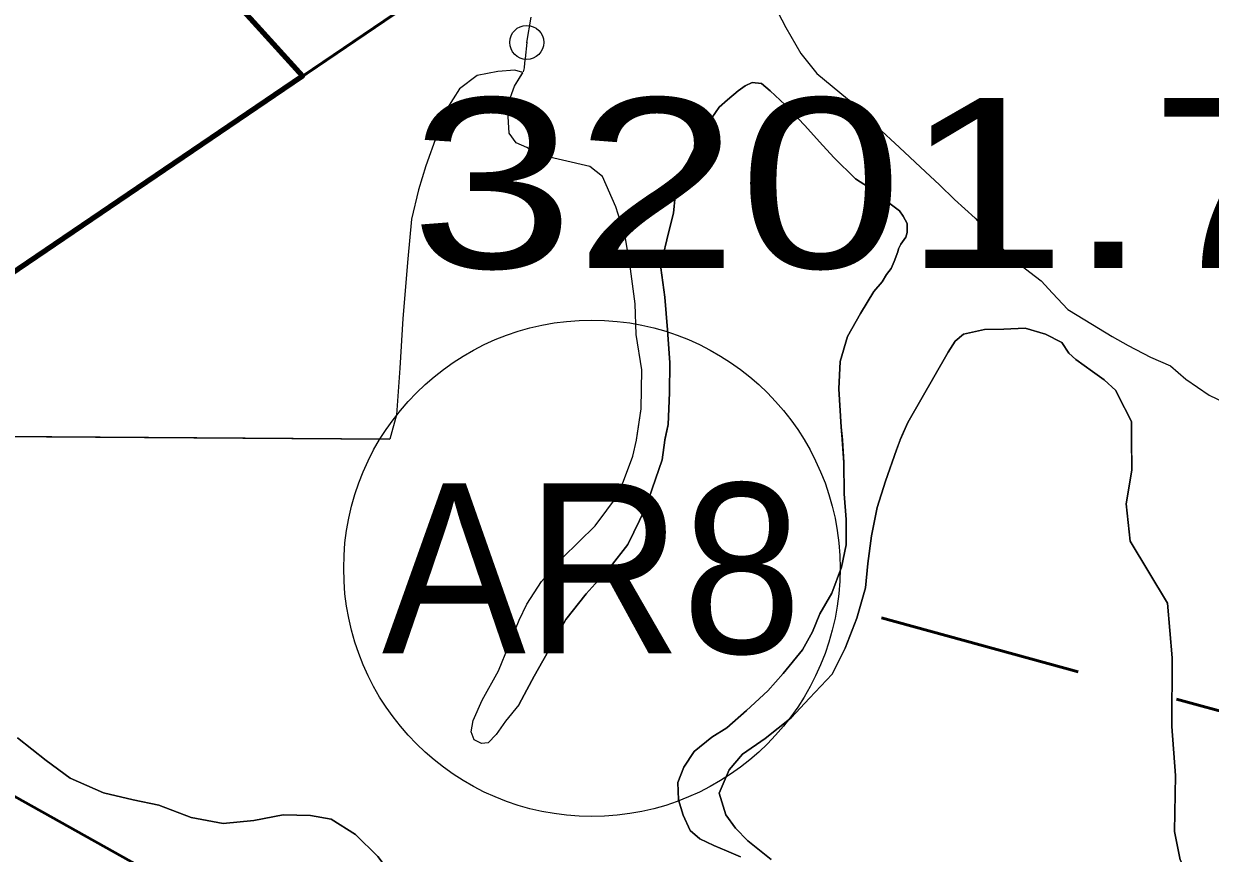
# Model space of a CAD drawing. Extents: x -1643653 to 4543381, y 1624270 to 13878484.
# Drawn here: x 738565 to 742056, y 8924843 to 8927283 of the extents above; entities that cross this region are included whole.
import ezdxf
from ezdxf.enums import TextEntityAlignment as Align

# ---------------------------------------------------------------- set-up
doc = ezdxf.new("R2010")
doc.units = 0
doc.header["$LTSCALE"] = 200
doc.header["$PDMODE"] = 32
doc.header["$PDSIZE"] = 100
doc.linetypes.add('MEDIUM_DASHED', pattern=[4.5, 3, -1.5])
for name, color, linetype, lineweight in [('1', 7, 'Continuous', 13), ('26', 7, 'Continuous', 106), ('27', 7, 'Continuous', 53), ('28', 7, 'Continuous', 53), ('29', 7, 'Continuous', 13), ('45', 7, 'Continuous', 13)]:
    doc.layers.add(name, color=color, linetype=linetype, lineweight=lineweight)
doc.layers.add('63', color=7, linetype='Continuous')

msp = doc.modelspace()

# ---------------------------------------------------------------- linework, layer by layer
at = {"layer": '1', "lineweight": 25}
msp.add_spline([(814781, 9009175.5), (814787.2, 9009173.4), (814796.9, 9009173.4), (814799.4, 9009172.4), (814805.1, 9009174.5), (814805.6, 9009176.5), (814811.7, 9009179.5), (814811.7, 9009179.5), (814801.5, 9009181), (814790.7, 9009181.5), (814784.1, 9009183.1), (814777.4, 9009185.1), (814778.4, 9009175.5)], degree=3, dxfattribs=at)
at = {"layer": '26'}
msp.add_lwpolyline([(738115.9, 8928527.7), (739385.9, 8927129), (738224.4, 8926341.3), (738068.6, 8925272.7), (738115.5, 8923802.2), (737960, 8917973)], dxfattribs=at)
at = {"layer": '27', "linetype": 'MEDIUM_DASHED'}
msp.add_line((743403.2, 8924898.9), (740981.1, 8925565.1), dxfattribs=at)
at = {"layer": '27'}
for points in [[(744737.6, 8934840.7), (738545.5, 8933756.1), (734104.3, 8931770.8), (738115.9, 8928527.7), (739385.9, 8927129)], [(739385.9, 8927129), (740888.2, 8928147.7), (742708.4, 8928266.2), (743729.5, 8927170.5), (746115.6, 8927478.8)]]:
    msp.add_lwpolyline(points, dxfattribs=at)
msp.add_lwpolyline([(746115.6, 8927478.8), (743729.5, 8927170.5), (742708.4, 8928266.2), (740888.2, 8928147.7), (738224.4, 8926341.3), (738068.6, 8925272.7), (741707.2, 8923237.2), (742198, 8921966.9), (745069, 8922906.2), (745575.7, 8923768.8)], close=True, dxfattribs=at)
at = {"layer": '28'}
for points in [[(729966.7, 8936328.8), (729922.9, 8936211.9), (729893.7, 8936109.6), (729893.7, 8936043.8), (730039.7, 8935868.4), (730302.4, 8935656.6), (730346.2, 8935590.8), (730382.7, 8935532.3), (730360.8, 8935422.8), (730360.8, 8935364.3), (730331.6, 8935218.2), (730222.1, 8935094), (730163.7, 8935035.5), (730092.7, 8935013.9), (738115.9, 8928527.7), (739385.9, 8927129)], [(738068.6, 8925272.7), (738224.4, 8926341.3), (740888.2, 8928147.7), (742708.4, 8928266.2), (743729.5, 8927170.5), (746115.6, 8927478.8), (753732.9, 8926707.6)], [(739385.9, 8927129), (740888.2, 8928147.7), (742708.4, 8928266.2), (743729.5, 8927170.5), (745752.4, 8927202.3), (753732.9, 8926707.6)]]:
    msp.add_lwpolyline(points, dxfattribs=at)
at = {"layer": '29'}
for p, q in [((740045.1, 8927228.5), (740045, 8927228.2)), ((738221, 8926071), (739642.7, 8926061.6)), ((740368.4, 8926058.9), (740371.3, 8926078.3)), ((740451.7, 8926058.9), (740455.7, 8926077.7)), ((740972.5, 8926074.3), (740974, 8926058.9)), ((741143.8, 8926058.9), (741150, 8926073.1)), ((741824.9, 8926068.6), (741824.9, 8926058.9)), ((740021.5, 8925280.1), (740045.1, 8925323.4))]:
    msp.add_line(p, q, dxfattribs=at)
at = {"layer": '29', "lineweight": 53}
msp.add_lwpolyline([(745752.4, 8927202.3), (743729.5, 8927170.5), (742708.4, 8928266.2), (740888.2, 8928147.7), (738224.4, 8926341.3), (738068.6, 8925272.7), (741707.2, 8923237.2), (742198, 8921966.9), (745069, 8922906.2), (745575.7, 8923768.8)], close=True, dxfattribs=at)
at = {"layer": '29'}
for points in [[(740761.8, 8927361.9), (740807.6, 8927272.3), (740851.7, 8927196.1), (740899, 8927136.8), (740988.5, 8927062.9), (741026.2, 8927036.2), (741076.3, 8926980.3), (741141.8, 8926919), (741218.6, 8926847.3), (741259.2, 8926809.4), (741303.9, 8926766.1), (741364.6, 8926711.2), (741434, 8926632.1), (741496.3, 8926575.3), (741558.6, 8926526.5), (741592.2, 8926490.4), (741636.9, 8926442.8), (741687.7, 8926412.5), (741767.6, 8926363.5), (741815, 8926336.5), (741880.1, 8926302.6), (741939.7, 8926276.9), (741984.4, 8926237.7), (742053.5, 8926190.3), (742117.1, 8926160.5)], [(740761.8, 8927361.9), (740807.6, 8927272.3), (740851.7, 8927196.1), (740899, 8927136.8), (740988.5, 8927062.9), (741026.2, 8927036.2), (741076.3, 8926980.3), (741141.8, 8926919), (741218.6, 8926847.3), (741259.2, 8926809.4), (741303.9, 8926766.1), (741364.6, 8926711.2), (741434, 8926632.1), (741496.3, 8926575.3), (741558.6, 8926526.5), (741592.2, 8926490.4), (741636.9, 8926442.8), (741687.7, 8926412.5), (741767.6, 8926363.5), (741815, 8926336.5), (741880.1, 8926302.6), (741939.7, 8926276.9), (741984.4, 8926237.7), (742053.5, 8926190.3), (742117.1, 8926160.5)], [(740057.7, 8927303), (740045, 8927228.2)], [(740045.1, 8927228.5), (740040.4, 8927181.4), (740038.8, 8927168.1), (740037.2, 8927154.1), (740034.5, 8927141.4)], [(740045.1, 8926919.6), (740014.1, 8926933), (739993.8, 8926961.2), (739988.3, 8927043), (740008.8, 8927099.6), (740034.2, 8927139.9), (740010.2, 8927146.7), (739960, 8927143.1), (739899, 8927131.2), (739847.8, 8927091.8), (739809.7, 8927032.7), (739780.4, 8926955.1), (739748.8, 8926865.7), (739726.5, 8926794.3), (739706.5, 8926708.6), (739695.3, 8926591.3), (739680.3, 8926416.6), (739672, 8926269.7), (739662.1, 8926132.8), (739642.7, 8926061.6), (738221, 8926071)], [(740034.2, 8927139.9), (740010.2, 8927146.7), (739960, 8927143.1), (739899, 8927131.2), (739847.8, 8927091.8), (739809.7, 8927032.7), (739780.4, 8926955.1), (739748.8, 8926865.7), (739726.5, 8926794.3), (739706.5, 8926708.6), (739695.3, 8926591.3), (739680.3, 8926416.6), (739672, 8926269.7), (739662.1, 8926132.8), (739642.7, 8926061.6)], [(740045.1, 8926919.6), (740014.1, 8926933), (739993.8, 8926961.2), (739988.3, 8927043), (740008.8, 8927099.6), (740033.6, 8927138.8)], [(740517.8, 8926875.3), (740543.8, 8926926.8), (740590.2, 8927006.5), (740611.4, 8927038.1), (740635.5, 8927059), (740666.9, 8927086.4), (740687.7, 8927100.6), (740708.7, 8927110.2), (740736, 8927107.5), (740761.7, 8927085.8), (740805.1, 8927045.2), (740863.3, 8926984.3), (740906.7, 8926935.6), (740948.7, 8926889.6), (741012.3, 8926827.3), (741050.3, 8926803), (741122.1, 8926747.5), (741142.4, 8926732.6), (741153.2, 8926717.7), (741164.1, 8926696), (741164.1, 8926669), (741160.8, 8926655.7), (741145.6, 8926635.2), (741139.2, 8926621.3), (741137.4, 8926612.1), (741125.9, 8926584.3), (741117.6, 8926562.9), (741103.5, 8926545.4), (741090.8, 8926524.5), (741066, 8926495.5), (741027.4, 8926430.4)], [(740517.8, 8926875.3), (740543.8, 8926926.8), (740590.2, 8927006.5), (740611.4, 8927038.1), (740635.5, 8927059), (740666.9, 8927086.4), (740687.7, 8927100.6), (740708.7, 8927110.2), (740736, 8927107.5), (740761.7, 8927085.8), (740805.1, 8927045.2), (740863.3, 8926984.3), (740906.7, 8926935.6), (740948.7, 8926889.6), (741012.3, 8926827.3), (741050.3, 8926803), (741122.1, 8926747.5), (741142.4, 8926732.6), (741153.2, 8926717.7), (741164.1, 8926696), (741164.1, 8926669), (741160.8, 8926655.7), (741145.6, 8926635.2), (741139.2, 8926621.3), (741137.4, 8926612.1), (741125.9, 8926584.3), (741117.6, 8926562.9), (741103.5, 8926545.4), (741090.8, 8926524.5), (741066, 8926495.5), (741027.4, 8926430.4)], [(741027.4, 8926430.4), (741066, 8926495.5), (741090.8, 8926524.5), (741103.5, 8926545.4), (741117.6, 8926562.9), (741125.9, 8926584.3), (741137.4, 8926612.1), (741139.2, 8926621.3), (741145.6, 8926635.2), (741160.8, 8926655.7), (741164.1, 8926669), (741164.1, 8926696), (741153.2, 8926717.7), (741142.4, 8926732.6), (741122.1, 8926747.5), (741050.3, 8926803), (741012.3, 8926827.3), (740948.7, 8926889.6), (740906.7, 8926935.6), (740863.3, 8926984.3), (740805.1, 8927045.2), (740761.7, 8927085.8), (740736, 8927107.5), (740708.7, 8927110.2), (740687.7, 8927100.6), (740666.9, 8927086.4), (740635.5, 8927059), (740611.4, 8927038.1), (740590.2, 8927006.5), (740543.8, 8926926.8), (740517.8, 8926875.3)], [(740268.5, 8926833.9), (740230.9, 8926863), (740082.5, 8926897.8), (740045.1, 8926919.6)], [(740268.5, 8926833.9), (740230.9, 8926863), (740082.5, 8926897.8), (740045.1, 8926919.6)], [(740451.7, 8926058.9), (740461.1, 8926104), (740465.7, 8926197.2), (740466, 8926285.7), (740459.8, 8926383.2), (740451.4, 8926478.9), (740439.7, 8926565.4), (740441.2, 8926577.7), (740463.1, 8926672.6), (740476.8, 8926726.2), (740487.2, 8926827.9), (740517.8, 8926875.3)], [(740455.7, 8926077.7), (740461.1, 8926104), (740465.7, 8926197.2), (740466, 8926285.7), (740459.8, 8926383.2), (740451.4, 8926478.9), (740439.7, 8926565.4), (740441.2, 8926577.7), (740463.1, 8926672.6), (740476.8, 8926726.2), (740487.2, 8926827.9), (740517.8, 8926875.3)], [(740517.8, 8926875.3), (740487.2, 8926827.9), (740476.8, 8926726.2), (740463.1, 8926672.6), (740441.2, 8926577.7), (740439.7, 8926565.4), (740451.4, 8926478.9), (740459.8, 8926383.2), (740466, 8926285.7), (740465.7, 8926197.2), (740461.1, 8926104), (740451.7, 8926057.9)], [(740368.4, 8926058.9), (740382.3, 8926150.4), (740383.7, 8926265.2), (740367.3, 8926369.2), (740364.1, 8926458.9), (740350.5, 8926562), (740334.5, 8926658.8), (740307, 8926744.3), (740268.5, 8926833.9)], [(740371.3, 8926078.3), (740382.3, 8926150.4), (740383.7, 8926265.2), (740367.3, 8926369.2), (740364.1, 8926458.9), (740350.5, 8926562), (740334.5, 8926658.8), (740307, 8926744.3), (740268.5, 8926833.9)], [(740368.4, 8926057.9), (740382.3, 8926150.4), (740383.7, 8926265.2), (740367.3, 8926369.2), (740364.1, 8926458.9), (740350.5, 8926562), (740334.5, 8926658.8), (740307, 8926744.3), (740268.5, 8926833.9)], [(741027.4, 8926430.4), (740989, 8926363.5), (740967.2, 8926289.4), (740963.7, 8926209.2), (740970.3, 8926096.9), (740974, 8926058.9)], [(741027.4, 8926430.4), (740989, 8926363.5), (740967.2, 8926289.4), (740963.7, 8926209.2), (740970.3, 8926096.9), (740972.5, 8926074.3)], [(740972.5, 8926074.3), (740970.3, 8926096.9), (740963.7, 8926209.2), (740967.2, 8926289.4), (740989, 8926363.5), (741027.4, 8926430.4)], [(741284.8, 8926316.8), (741305.5, 8926349.8), (741330.2, 8926370.2), (741391.9, 8926383.7), (741448.6, 8926384.6), (741512.2, 8926387.3), (741571.9, 8926370.3), (741619.2, 8926345.3), (741640.2, 8926314.2), (741660.4, 8926295.8), (741709.4, 8926260.7), (741744.5, 8926235.4), (741778.1, 8926204.8), (741796.4, 8926168.5), (741812.8, 8926136.4), (741824.8, 8926111.9), (741824.9, 8926058.9)], [(741284.8, 8926316.8), (741305.5, 8926349.8), (741330.2, 8926370.2), (741391.9, 8926383.7), (741448.6, 8926384.6), (741512.2, 8926387.3), (741571.9, 8926370.3), (741619.2, 8926345.3), (741640.2, 8926314.2), (741660.4, 8926295.8), (741709.4, 8926260.7), (741744.5, 8926235.4), (741778.1, 8926204.8), (741796.4, 8926168.5), (741812.8, 8926136.4), (741824.8, 8926111.9), (741824.9, 8926068.6)], [(741824.9, 8926068.6), (741824.8, 8926111.9), (741812.8, 8926136.4), (741796.4, 8926168.5), (741778.1, 8926204.8), (741744.5, 8926235.4), (741709.4, 8926260.7), (741660.4, 8926295.8), (741640.2, 8926314.2), (741619.2, 8926345.3), (741571.9, 8926370.3), (741512.2, 8926387.3), (741448.6, 8926384.6), (741391.9, 8926383.7), (741330.2, 8926370.2), (741305.5, 8926349.8), (741284.8, 8926316.8)], [(741143.8, 8926058.9), (741166.1, 8926109.8), (741284.8, 8926316.8)], [(741284.8, 8926316.8), (741166.1, 8926109.8), (741143.8, 8926058.9)], [(741150, 8926073.1), (741166.1, 8926109.8), (741284.8, 8926316.8)], [(740451.7, 8926057.9), (740444, 8926000.3), (740394.2, 8925858.4), (740342.9, 8925751.6), (740290.8, 8925684.3), (740220.1, 8925606.2), (740160.7, 8925530.4), (740121.9, 8925460.7), (740067.2, 8925363.9), (740045.1, 8925323.4), (740021.5, 8925280.1)], [(740045.1, 8925576.1), (740088.7, 8925642.6), (740150.1, 8925712.4), (740246.4, 8925806.6), (740315.4, 8925898.8), (740357.7, 8926011.4), (740368.4, 8926057.9)], [(740045.1, 8925323.4), (740067.2, 8925363.9), (740121.9, 8925460.7), (740160.7, 8925530.4), (740220.1, 8925606.2), (740290.8, 8925684.3), (740342.9, 8925751.6), (740394.2, 8925858.4), (740444, 8926000.3), (740451.7, 8926057.9)], [(740045.1, 8925576.1), (740088.7, 8925642.6), (740150.1, 8925712.4), (740246.4, 8925806.6), (740315.4, 8925898.8), (740357.7, 8926011.4), (740368.4, 8926057.9)], [(740674.2, 8924832.7), (740632.7, 8924850.2), (740595.4, 8924865.6), (740554.6, 8924885.5), (740526.2, 8924910.4), (740505.3, 8924954.6), (740492.2, 8925000.5), (740489.8, 8925050.7), (740507, 8925096.7), (740538.3, 8925142.7), (740590, 8925184.1), (740634, 8925211.8), (740691.8, 8925263.4), (740754.6, 8925321.1), (740799.9, 8925371.6), (740856.6, 8925441), (740886.1, 8925494.3), (740907.3, 8925546.9), (740942.6, 8925608.4), (740970.9, 8925685), (740984.9, 8925750.1), (740985, 8925824.5), (740979, 8925900), (740978.3, 8925992.4), (740972.5, 8926074.3)], [(740974, 8926057.9), (740978.3, 8925992.4), (740979, 8925900), (740985, 8925824.5), (740984.9, 8925750.1), (740970.9, 8925685), (740942.6, 8925608.4), (740907.3, 8925546.9), (740886.1, 8925494.3), (740856.6, 8925441), (740799.9, 8925371.6), (740754.6, 8925321.1), (740691.8, 8925263.4), (740634, 8925211.8), (740590, 8925184.1), (740538.3, 8925142.7), (740507, 8925096.7), (740489.8, 8925050.7), (740492.2, 8925000.5), (740505.3, 8924954.6), (740526.2, 8924910.4), (740554.6, 8924885.5), (740595.4, 8924865.6), (740632.7, 8924850.2), (740674.2, 8924832.7)], [(741143.8, 8926058.9), (741133.4, 8926029.6), (741101.1, 8925938.1), (741076, 8925859.8), (741059.5, 8925776.9), (741049.2, 8925695.2), (741041.6, 8925623.8), (741016.5, 8925534.7), (740982.4, 8925446.1), (740943.8, 8925370.1), (740876.9, 8925299.4), (740823.3, 8925240.9), (740746.4, 8925180.3), (740679.8, 8925134.4), (740641.3, 8925088.2), (740611, 8925019.4), (740630.6, 8924955.9), (740659, 8924917), (740696.2, 8924879.8), (740764.4, 8924824.9)], [(740764.4, 8924824.9), (740696.2, 8924879.8), (740659, 8924917), (740630.6, 8924955.9), (740611, 8925019.4), (740641.3, 8925088.2), (740679.8, 8925134.4), (740746.4, 8925180.3), (740823.3, 8925240.9), (740876.9, 8925299.4), (740943.8, 8925370.1), (740982.4, 8925446.1), (741016.5, 8925534.7), (741041.6, 8925623.8), (741049.2, 8925695.2), (741059.5, 8925776.9), (741076, 8925859.8), (741101.1, 8925938.1), (741133.4, 8926029.6), (741143.8, 8926057.9)], [(741809.3, 8925871.4), (741825.1, 8925969.5), (741824.9, 8926068.6)], [(741824.9, 8926057.9), (741825.1, 8925969.5), (741809.3, 8925871.4)], [(741809.3, 8925871.4), (741820.7, 8925760.8), (741930.2, 8925578.9), (741944.3, 8925418.2), (741942.9, 8925216.1), (741953.8, 8925071.4), (741951, 8924907.2), (741968.1, 8924823.7), (742023.9, 8924716.9), (742090.1, 8924624.7), (742140.6, 8924578.2), (742187, 8924496.6), (742206, 8924340.1), (742167.3, 8924215.3), (742095.5, 8924094.7), (741996.6, 8923963.6), (741900.5, 8923853.1), (741829.8, 8923742.9)], [(741987.2, 8924787), (741968.1, 8924823.7), (741951, 8924907.2), (741953.8, 8925071.4), (741942.9, 8925216.1), (741944.3, 8925418.2), (741930.2, 8925578.9), (741820.7, 8925760.8), (741809.3, 8925871.4)], [(740021.5, 8925280.1), (739982.5, 8925231.1), (739955.1, 8925192.6), (739931.4, 8925168.1), (739911.8, 8925165.7), (739890.1, 8925177.1), (739881.9, 8925200.1), (739888, 8925233.4), (739914.3, 8925293.2), (739961.7, 8925379.3), (740023.1, 8925528.7), (740045.1, 8925576.1)], [(740021.5, 8925280.1), (739982.5, 8925231.1), (739955.1, 8925192.6), (739931.4, 8925168.1), (739911.8, 8925165.7), (739890.1, 8925177.1), (739881.9, 8925200.1), (739888, 8925233.4), (739914.3, 8925293.2), (739961.7, 8925379.3), (740023.1, 8925528.7), (740045.1, 8925576.1)], [(740045.1, 8924248.1), (739979.2, 8924299.2), (739914, 8924353.3), (739840, 8924397.9), (739804.1, 8924442.9), (739755.8, 8924555.3), (739709.1, 8924666.5), (739669.1, 8924752.3), (739607, 8924833.5), (739541.3, 8924898.6), (739469.8, 8924943.5), (739408.9, 8924954.2), (739328.7, 8924956), (739242, 8924939.8), (739152, 8924930.6), (739058.1, 8924948.4), (738963.2, 8924984.1), (738887.3, 8924999.9), (738800, 8925020.5), (738702.1, 8925063.9), (738631.1, 8925115.8), (738546.9, 8925182.8)], [(740045.1, 8924248.1), (739979.2, 8924299.2), (739914, 8924353.3), (739840, 8924397.9), (739804.1, 8924442.9), (739755.8, 8924555.3), (739709.1, 8924666.5), (739669.1, 8924752.3), (739607, 8924833.5), (739541.3, 8924898.6), (739469.8, 8924943.5), (739408.9, 8924954.2), (739328.7, 8924956), (739242, 8924939.8), (739152, 8924930.6), (739058.1, 8924948.4), (738963.2, 8924984.1), (738887.3, 8924999.9), (738800, 8925020.5), (738702.1, 8925063.9), (738631.1, 8925115.8), (738546.9, 8925182.8)], [(738546.9, 8925182.8), (738631.1, 8925115.8), (738702.1, 8925063.9), (738800, 8925020.5), (738887.3, 8924999.9), (738963.2, 8924984.1), (739058.1, 8924948.4), (739152, 8924930.6), (739242, 8924939.8), (739328.7, 8924956), (739408.9, 8924954.2), (739469.8, 8924943.5), (739541.3, 8924898.6), (739607, 8924833.5), (739669.1, 8924752.3), (739709.1, 8924666.5), (739755.8, 8924555.3), (739804.1, 8924442.9), (739840, 8924397.9), (739914, 8924353.3), (739979.2, 8924299.2), (740045.1, 8924248.1)]]:
    msp.add_lwpolyline(points, dxfattribs=at)
msp.add_lwpolyline([(745599.5, 8914059.4), (741979.8, 8914750.3), (739888.1, 8915825.1), (741431.1, 8915917.3), (742767, 8917599.4), (740717.2, 8922392.3), (737953.4, 8923890.1), (738068.6, 8925272.7), (741707.2, 8923237.2)], close=True, dxfattribs=at)
msp.add_point((740045.1, 8927228.5), dxfattribs=at)
at = {"layer": '45'}
msp.add_circle((740236.9, 8925681.3), 730.2, dxfattribs=at)

# ---------------------------------------------------------------- texts
at = {"layer": '45', "width": 0.95}
msp.add_text('AR8', height=500, dxfattribs=at).set_placement((740236.9, 8925431.3), align=Align.CENTER)
at = {"layer": '63', "width": 1.3}
msp.add_text(' 3201.77 ha', height=500, dxfattribs=at).set_placement((739460.3, 8926564.4))

doc.saveas('drawing.dxf')
